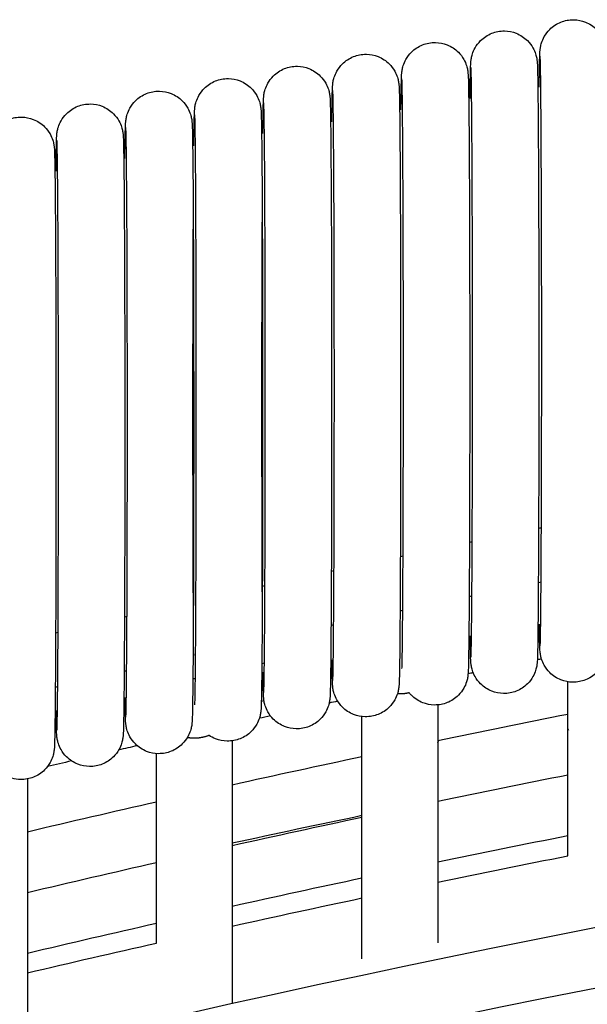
# Model space of a CAD drawing. Header units: millimetres. Extents: x -31695 to -19845, y -5614 to 7253.
# Tile 397 of 432: x -22377 to -22347, y 5488 to 5540. Entities that reach past the tile are written whole.
import ezdxf

# ---------------------------------------------------------------- set-up
doc = ezdxf.new("R2010")
doc.units = ezdxf.units.MM
doc.layers.add('2d', color=7, linetype='Continuous', true_color=0x000000)

msp = doc.modelspace()

# ---------------------------------------------------------------- linework, layer by layer
at = {"layer": '2d', "linetype": 'Continuous', "lineweight": -3}
for points, knots in [([(-22349.168, 5536.654), (-22349.165, 5536.929), (-22349.162, 5537.176), (-22349.154, 5537.777), (-22349.148, 5538.059), (-22349.14, 5538.333), (-22349.138, 5538.387), (-22349.133, 5538.486), (-22349.13, 5538.554), (-22349.121, 5538.648), (-22349.116, 5538.699), (-22349.089, 5538.846), (-22349.073, 5538.919), (-22349.011, 5539.112), (-22348.962, 5539.226), (-22348.827, 5539.468), (-22348.728, 5539.598), (-22348.615, 5539.712), (-22348.446, 5539.881), (-22348.244, 5540.014), (-22347.816, 5540.183), (-22347.597, 5540.225), (-22347.345, 5540.225), (-22347.135, 5540.221), (-22346.928, 5540.179), (-22346.51, 5540.014), (-22346.308, 5539.881), (-22346.139, 5539.712), (-22346.025, 5539.598), (-22345.927, 5539.468), (-22345.791, 5539.226), (-22345.742, 5539.112), (-22345.68, 5538.919), (-22345.664, 5538.846), (-22345.637, 5538.698), (-22345.633, 5538.647), (-22345.624, 5538.554), (-22345.62, 5538.486), (-22345.615, 5538.387), (-22345.613, 5538.333), (-22345.605, 5538.058), (-22345.6, 5537.776), (-22345.583, 5536.591), (-22345.572, 5535.397), (-22345.564, 5533.87), (-22345.547, 5530.907), (-22345.538, 5526.897), (-22345.538, 5522.723), (-22345.538, 5518.549), (-22345.547, 5514.54), (-22345.564, 5511.577), (-22345.572, 5510.05), (-22345.583, 5508.857), (-22345.6, 5507.673), (-22345.605, 5507.391), (-22345.613, 5507.116), (-22345.615, 5507.062), (-22345.62, 5506.963), (-22345.624, 5506.895), (-22345.633, 5506.802), (-22345.637, 5506.751), (-22345.664, 5506.604), (-22345.68, 5506.531), (-22345.742, 5506.338), (-22345.791, 5506.224), (-22345.927, 5505.982), (-22346.025, 5505.851), (-22346.139, 5505.737), (-22346.308, 5505.569), (-22346.51, 5505.436), (-22346.937, 5505.266), (-22347.156, 5505.225), (-22347.408, 5505.225), (-22347.618, 5505.229), (-22347.826, 5505.27), (-22348.244, 5505.436), (-22348.446, 5505.569), (-22348.615, 5505.737), (-22348.728, 5505.851), (-22348.827, 5505.982), (-22348.962, 5506.224), (-22349.011, 5506.338), (-22349.073, 5506.531), (-22349.089, 5506.604), (-22349.116, 5506.751), (-22349.121, 5506.802), (-22349.13, 5506.896), (-22349.133, 5506.964), (-22349.138, 5507.063), (-22349.14, 5507.117), (-22349.148, 5507.391), (-22349.154, 5507.674), (-22349.16, 5508.13), (-22349.161, 5508.206), (-22349.162, 5508.286)], [-37.114447, -37.114447, -37.114447, -37.114447, -35.348113, -35.348113, -32.257505, -32.257505, -31.248718, -31.248718, -30.435299, -30.435299, -29.931752, -29.931752, -29.585865, -29.585865, -29.18645, -29.18645, -28.655957, -28.655957, -28.655957, -27.934054, -27.934054, -27.237592, -27.237592, -27.237592, -26.604135, -26.604135, -25.882445, -25.882445, -25.882445, -25.353362, -25.353362, -24.955008, -24.955008, -24.61004, -24.61004, -24.104718, -24.104718, -23.292803, -23.292803, -22.283607, -22.283607, -19.191131, -19.191131, -12.698697, -12.698697, -12.698697, 0, 0, 0, 12.698698, 12.698698, 12.698698, 19.187054, 19.187054, 22.277662, 22.277662, 23.286449, 23.286449, 24.099868, 24.099868, 24.603415, 24.603415, 24.949302, 24.949302, 25.348717, 25.348717, 25.87921, 25.87921, 25.87921, 26.601113, 26.601113, 27.297575, 27.297575, 27.297575, 27.931032, 27.931032, 28.652722, 28.652722, 28.652722, 29.181805, 29.181805, 29.580159, 29.580159, 29.925127, 29.925127, 30.430449, 30.430449, 31.242364, 31.242364, 32.25156, 32.25156, 35.344036, 35.344036, 35.938813, 35.938813, 35.938813, 35.938813]), ([(-22352.819, 5536.061), (-22352.816, 5536.336), (-22352.813, 5536.582), (-22352.805, 5537.182), (-22352.799, 5537.464), (-22352.791, 5537.738), (-22352.789, 5537.792), (-22352.784, 5537.891), (-22352.78, 5537.96), (-22352.772, 5538.053), (-22352.767, 5538.104), (-22352.74, 5538.251), (-22352.724, 5538.324), (-22352.662, 5538.517), (-22352.613, 5538.631), (-22352.477, 5538.873), (-22352.379, 5539.003), (-22352.265, 5539.117), (-22352.097, 5539.286), (-22351.895, 5539.419), (-22351.467, 5539.588), (-22351.248, 5539.63), (-22350.996, 5539.63), (-22350.786, 5539.626), (-22350.579, 5539.584), (-22350.16, 5539.419), (-22349.958, 5539.286), (-22349.79, 5539.117), (-22349.676, 5539.003), (-22349.578, 5538.873), (-22349.442, 5538.631), (-22349.393, 5538.517), (-22349.331, 5538.324), (-22349.315, 5538.251), (-22349.288, 5538.103), (-22349.283, 5538.052), (-22349.275, 5537.959), (-22349.271, 5537.891), (-22349.266, 5537.792), (-22349.264, 5537.738), (-22349.256, 5537.463), (-22349.25, 5537.181), (-22349.233, 5535.996), (-22349.223, 5534.802), (-22349.215, 5533.276), (-22349.198, 5530.312), (-22349.188, 5526.302), (-22349.188, 5522.128), (-22349.188, 5517.954), (-22349.198, 5513.945), (-22349.215, 5510.982), (-22349.223, 5509.455), (-22349.233, 5508.262), (-22349.25, 5507.078), (-22349.256, 5506.796), (-22349.264, 5506.521), (-22349.266, 5506.467), (-22349.271, 5506.368), (-22349.275, 5506.3), (-22349.283, 5506.207), (-22349.288, 5506.156), (-22349.315, 5506.009), (-22349.331, 5505.936), (-22349.393, 5505.743), (-22349.442, 5505.629), (-22349.578, 5505.387), (-22349.676, 5505.256), (-22349.79, 5505.143), (-22349.958, 5504.974), (-22350.16, 5504.841), (-22350.588, 5504.671), (-22350.807, 5504.63), (-22351.059, 5504.63), (-22351.269, 5504.634), (-22351.476, 5504.675), (-22351.895, 5504.841), (-22352.097, 5504.974), (-22352.265, 5505.143), (-22352.379, 5505.256), (-22352.477, 5505.387), (-22352.613, 5505.629), (-22352.662, 5505.743), (-22352.724, 5505.936), (-22352.74, 5506.009), (-22352.767, 5506.156), (-22352.772, 5506.207), (-22352.781, 5506.301), (-22352.784, 5506.369), (-22352.789, 5506.468), (-22352.791, 5506.522), (-22352.799, 5506.797), (-22352.805, 5507.079), (-22352.811, 5507.53), (-22352.812, 5507.602), (-22352.813, 5507.677)], [-37.108771, -37.108771, -37.108771, -37.108771, -35.348113, -35.348113, -32.257505, -32.257505, -31.248718, -31.248718, -30.435299, -30.435299, -29.931752, -29.931752, -29.585865, -29.585865, -29.18645, -29.18645, -28.655957, -28.655957, -28.655957, -27.934054, -27.934054, -27.237592, -27.237592, -27.237592, -26.604135, -26.604135, -25.882445, -25.882445, -25.882445, -25.353362, -25.353362, -24.955008, -24.955008, -24.61004, -24.61004, -24.104718, -24.104718, -23.292803, -23.292803, -22.283607, -22.283607, -19.191131, -19.191131, -12.698697, -12.698697, -12.698697, 0, 0, 0, 12.698698, 12.698698, 12.698698, 19.187054, 19.187054, 22.277662, 22.277662, 23.286449, 23.286449, 24.099868, 24.099868, 24.603415, 24.603415, 24.949302, 24.949302, 25.348717, 25.348717, 25.87921, 25.87921, 25.87921, 26.601113, 26.601113, 27.297575, 27.297575, 27.297575, 27.931032, 27.931032, 28.652722, 28.652722, 28.652722, 29.181805, 29.181805, 29.580159, 29.580159, 29.925127, 29.925127, 30.430449, 30.430449, 31.242364, 31.242364, 32.25156, 32.25156, 35.344036, 35.344036, 35.902799, 35.902799, 35.902799, 35.902799]), ([(-22356.468, 5535.456), (-22356.465, 5535.729), (-22356.462, 5535.974), (-22356.453, 5536.573), (-22356.448, 5536.855), (-22356.439, 5537.13), (-22356.437, 5537.184), (-22356.433, 5537.283), (-22356.429, 5537.351), (-22356.42, 5537.444), (-22356.416, 5537.495), (-22356.389, 5537.642), (-22356.372, 5537.715), (-22356.31, 5537.908), (-22356.262, 5538.022), (-22356.126, 5538.264), (-22356.028, 5538.395), (-22355.914, 5538.508), (-22355.745, 5538.677), (-22355.543, 5538.81), (-22355.115, 5538.98), (-22354.897, 5539.021), (-22354.645, 5539.021), (-22354.435, 5539.017), (-22354.227, 5538.976), (-22353.809, 5538.81), (-22353.607, 5538.677), (-22353.438, 5538.508), (-22353.324, 5538.395), (-22353.226, 5538.264), (-22353.09, 5538.022), (-22353.042, 5537.908), (-22352.98, 5537.715), (-22352.964, 5537.642), (-22352.936, 5537.495), (-22352.932, 5537.444), (-22352.923, 5537.35), (-22352.919, 5537.282), (-22352.915, 5537.183), (-22352.913, 5537.129), (-22352.904, 5536.854), (-22352.899, 5536.572), (-22352.882, 5535.387), (-22352.872, 5534.194), (-22352.863, 5532.667), (-22352.846, 5529.703), (-22352.837, 5525.694), (-22352.837, 5521.52), (-22352.837, 5517.346), (-22352.846, 5513.336), (-22352.863, 5510.373), (-22352.872, 5508.847), (-22352.882, 5507.653), (-22352.899, 5506.469), (-22352.904, 5506.187), (-22352.913, 5505.913), (-22352.915, 5505.859), (-22352.919, 5505.76), (-22352.923, 5505.691), (-22352.932, 5505.598), (-22352.936, 5505.547), (-22352.964, 5505.4), (-22352.98, 5505.327), (-22353.042, 5505.134), (-22353.09, 5505.02), (-22353.226, 5504.778), (-22353.324, 5504.648), (-22353.438, 5504.534), (-22353.607, 5504.365), (-22353.809, 5504.232), (-22354.237, 5504.063), (-22354.455, 5504.021), (-22354.707, 5504.021), (-22354.917, 5504.025), (-22355.125, 5504.067), (-22355.543, 5504.232), (-22355.745, 5504.365), (-22355.914, 5504.534), (-22355.956, 5504.576), (-22355.996, 5504.621), (-22356.034, 5504.667)], [-37.10266, -37.10266, -37.10266, -37.10266, -35.348113, -35.348113, -32.257505, -32.257505, -31.248718, -31.248718, -30.435299, -30.435299, -29.931752, -29.931752, -29.585865, -29.585865, -29.18645, -29.18645, -28.655957, -28.655957, -28.655957, -27.934054, -27.934054, -27.237592, -27.237592, -27.237592, -26.604135, -26.604135, -25.882445, -25.882445, -25.882445, -25.353362, -25.353362, -24.955008, -24.955008, -24.61004, -24.61004, -24.104718, -24.104718, -23.292803, -23.292803, -22.283607, -22.283607, -19.191131, -19.191131, -12.698697, -12.698697, -12.698697, 0, 0, 0, 12.698698, 12.698698, 12.698698, 19.187054, 19.187054, 22.277662, 22.277662, 23.286449, 23.286449, 24.099868, 24.099868, 24.603415, 24.603415, 24.949302, 24.949302, 25.348717, 25.348717, 25.87921, 25.87921, 25.87921, 26.601113, 26.601113, 27.297575, 27.297575, 27.297575, 27.931032, 27.931032, 28.652722, 28.652722, 28.652722, 28.848765, 28.848765, 28.848765, 28.848765]), ([(-22360.114, 5534.837), (-22360.111, 5535.108), (-22360.108, 5535.353), (-22360.099, 5535.951), (-22360.094, 5536.233), (-22360.086, 5536.507), (-22360.084, 5536.561), (-22360.079, 5536.66), (-22360.075, 5536.729), (-22360.066, 5536.822), (-22360.062, 5536.873), (-22360.035, 5537.02), (-22360.019, 5537.093), (-22359.957, 5537.286), (-22359.908, 5537.4), (-22359.772, 5537.642), (-22359.674, 5537.772), (-22359.56, 5537.886), (-22359.391, 5538.055), (-22359.189, 5538.188), (-22358.761, 5538.357), (-22358.543, 5538.399), (-22358.291, 5538.399), (-22358.081, 5538.395), (-22357.873, 5538.353), (-22357.455, 5538.188), (-22357.253, 5538.055), (-22357.084, 5537.886), (-22356.97, 5537.772), (-22356.872, 5537.642), (-22356.737, 5537.4), (-22356.688, 5537.286), (-22356.626, 5537.093), (-22356.61, 5537.02), (-22356.582, 5536.872), (-22356.578, 5536.821), (-22356.569, 5536.728), (-22356.565, 5536.66), (-22356.561, 5536.561), (-22356.559, 5536.507), (-22356.55, 5536.232), (-22356.545, 5535.95), (-22356.528, 5534.765), (-22356.518, 5533.571), (-22356.509, 5532.045), (-22356.493, 5529.081), (-22356.483, 5525.071), (-22356.483, 5520.897), (-22356.483, 5516.723), (-22356.493, 5512.714), (-22356.509, 5509.751), (-22356.518, 5508.224), (-22356.528, 5507.031), (-22356.545, 5505.847), (-22356.551, 5505.565), (-22356.559, 5505.29), (-22356.561, 5505.236), (-22356.565, 5505.137), (-22356.569, 5505.069), (-22356.578, 5504.976), (-22356.583, 5504.925), (-22356.61, 5504.778), (-22356.626, 5504.705), (-22356.688, 5504.512), (-22356.737, 5504.398), (-22356.872, 5504.156), (-22356.97, 5504.025), (-22357.084, 5503.912), (-22357.253, 5503.743), (-22357.455, 5503.61), (-22357.883, 5503.441), (-22358.102, 5503.399), (-22358.354, 5503.399), (-22358.563, 5503.403), (-22358.771, 5503.444), (-22359.189, 5503.61), (-22359.391, 5503.743), (-22359.56, 5503.912), (-22359.674, 5504.025), (-22359.772, 5504.156), (-22359.908, 5504.398), (-22359.957, 5504.512), (-22360.019, 5504.705), (-22360.035, 5504.778), (-22360.062, 5504.926), (-22360.066, 5504.976), (-22360.075, 5505.07), (-22360.079, 5505.138), (-22360.084, 5505.237), (-22360.086, 5505.291), (-22360.094, 5505.566), (-22360.099, 5505.848), (-22360.106, 5506.29), (-22360.107, 5506.352), (-22360.107, 5506.416)], [-37.096013, -37.096013, -37.096013, -37.096013, -35.348113, -35.348113, -32.257505, -32.257505, -31.248718, -31.248718, -30.435299, -30.435299, -29.931752, -29.931752, -29.585865, -29.585865, -29.18645, -29.18645, -28.655957, -28.655957, -28.655957, -27.934054, -27.934054, -27.237592, -27.237592, -27.237592, -26.604135, -26.604135, -25.882445, -25.882445, -25.882445, -25.353362, -25.353362, -24.955008, -24.955008, -24.61004, -24.61004, -24.104718, -24.104718, -23.292803, -23.292803, -22.283607, -22.283607, -19.191131, -19.191131, -12.698697, -12.698697, -12.698697, 0, 0, 0, 12.698698, 12.698698, 12.698698, 19.187054, 19.187054, 22.277662, 22.277662, 23.286449, 23.286449, 24.099868, 24.099868, 24.603415, 24.603415, 24.949302, 24.949302, 25.348717, 25.348717, 25.87921, 25.87921, 25.87921, 26.601113, 26.601113, 27.297575, 27.297575, 27.297575, 27.931032, 27.931032, 28.652722, 28.652722, 28.652722, 29.181805, 29.181805, 29.580159, 29.580159, 29.925127, 29.925127, 30.430449, 30.430449, 31.242364, 31.242364, 32.25156, 32.25156, 35.344036, 35.344036, 35.826387, 35.826387, 35.826387, 35.826387]), ([(-22349.038, 5522.723), (-22349.038, 5526.89), (-22349.047, 5530.897), (-22349.064, 5533.851), (-22349.074, 5535.609), (-22349.086, 5536.937), (-22349.104, 5537.981), (-22349.111, 5538.204), (-22349.115, 5538.302)], [0, 0, 0, 0, 12.967343, 12.967343, 12.967343, 20.739773, 20.739773, 23.783996, 23.783996, 23.783996, 23.783996]), ([(-22363.758, 5534.204), (-22363.755, 5534.474), (-22363.752, 5534.718), (-22363.743, 5535.315), (-22363.738, 5535.597), (-22363.729, 5535.871), (-22363.727, 5535.925), (-22363.723, 5536.025), (-22363.719, 5536.093), (-22363.71, 5536.186), (-22363.706, 5536.237), (-22363.678, 5536.384), (-22363.662, 5536.457), (-22363.6, 5536.65), (-22363.552, 5536.764), (-22363.416, 5537.006), (-22363.318, 5537.136), (-22363.204, 5537.25), (-22363.035, 5537.419), (-22362.833, 5537.552), (-22362.405, 5537.721), (-22362.187, 5537.763), (-22361.935, 5537.763), (-22361.725, 5537.759), (-22361.517, 5537.717), (-22361.099, 5537.552), (-22360.897, 5537.419), (-22360.728, 5537.25), (-22360.614, 5537.136), (-22360.516, 5537.006), (-22360.38, 5536.764), (-22360.332, 5536.65), (-22360.27, 5536.457), (-22360.253, 5536.384), (-22360.226, 5536.236), (-22360.222, 5536.185), (-22360.213, 5536.092), (-22360.209, 5536.024), (-22360.205, 5535.925), (-22360.203, 5535.871), (-22360.194, 5535.596), (-22360.189, 5535.314), (-22360.172, 5534.129), (-22360.162, 5532.935), (-22360.153, 5531.409), (-22360.136, 5528.445), (-22360.127, 5524.435), (-22360.127, 5520.261)], [71.981208, 71.981208, 71.981208, 71.981208, 73.722221, 73.722221, 76.812828, 76.812828, 77.821616, 77.821616, 78.635035, 78.635035, 79.138582, 79.138582, 79.484469, 79.484469, 79.883884, 79.883884, 80.414377, 80.414377, 80.414377, 81.13628, 81.13628, 81.832742, 81.832742, 81.832742, 82.466199, 82.466199, 83.187889, 83.187889, 83.187889, 83.716972, 83.716972, 84.115326, 84.115326, 84.460294, 84.460294, 84.965616, 84.965616, 85.777531, 85.777531, 86.786727, 86.786727, 89.879203, 89.879203, 96.371637, 96.371637, 96.371637, 109.070334, 109.070334, 109.070334, 109.070334]), ([(-22352.688, 5522.128), (-22352.688, 5526.295), (-22352.698, 5530.302), (-22352.715, 5533.256), (-22352.724, 5535.014), (-22352.737, 5536.342), (-22352.755, 5537.386), (-22352.761, 5537.609), (-22352.766, 5537.707)], [0, 0, 0, 0, 12.967343, 12.967343, 12.967343, 20.739773, 20.739773, 23.783996, 23.783996, 23.783996, 23.783996]), ([(-22367.399, 5533.558), (-22367.396, 5533.827), (-22367.393, 5534.069), (-22367.384, 5534.665), (-22367.379, 5534.947), (-22367.371, 5535.222), (-22367.369, 5535.276), (-22367.364, 5535.375), (-22367.36, 5535.443), (-22367.351, 5535.537), (-22367.347, 5535.587), (-22367.32, 5535.734), (-22367.304, 5535.807), (-22367.242, 5536), (-22367.193, 5536.114), (-22367.057, 5536.356), (-22366.959, 5536.487), (-22366.845, 5536.601), (-22366.676, 5536.769), (-22366.474, 5536.902), (-22366.047, 5537.072), (-22365.828, 5537.113), (-22365.576, 5537.113), (-22365.366, 5537.109), (-22365.158, 5537.068), (-22364.74, 5536.902), (-22364.538, 5536.769), (-22364.369, 5536.601), (-22364.256, 5536.487), (-22364.157, 5536.356), (-22364.022, 5536.114), (-22363.973, 5536), (-22363.911, 5535.807), (-22363.895, 5535.734), (-22363.868, 5535.587), (-22363.863, 5535.536), (-22363.854, 5535.442), (-22363.85, 5535.374), (-22363.846, 5535.275), (-22363.844, 5535.221), (-22363.836, 5534.947), (-22363.83, 5534.664), (-22363.813, 5533.48), (-22363.803, 5532.286), (-22363.794, 5530.759), (-22363.778, 5527.795), (-22363.768, 5523.786), (-22363.768, 5519.612), (-22363.768, 5515.438), (-22363.778, 5511.428), (-22363.794, 5508.465), (-22363.803, 5506.939), (-22363.813, 5505.746), (-22363.83, 5504.561), (-22363.836, 5504.279), (-22363.844, 5504.005), (-22363.846, 5503.951), (-22363.851, 5503.852), (-22363.854, 5503.784), (-22363.863, 5503.69), (-22363.868, 5503.639), (-22363.895, 5503.492), (-22363.911, 5503.419), (-22363.973, 5503.227), (-22364.022, 5503.112), (-22364.157, 5502.87), (-22364.256, 5502.74), (-22364.369, 5502.626), (-22364.538, 5502.457), (-22364.74, 5502.324), (-22365.168, 5502.155), (-22365.387, 5502.113), (-22365.639, 5502.114), (-22365.849, 5502.117), (-22366.056, 5502.159), (-22366.373, 5502.284), (-22366.488, 5502.345), (-22366.595, 5502.419)], [-37.081698, -37.081698, -37.081698, -37.081698, -35.348113, -35.348113, -32.257505, -32.257505, -31.248718, -31.248718, -30.435299, -30.435299, -29.931752, -29.931752, -29.585865, -29.585865, -29.18645, -29.18645, -28.655957, -28.655957, -28.655957, -27.934054, -27.934054, -27.237592, -27.237592, -27.237592, -26.604135, -26.604135, -25.882445, -25.882445, -25.882445, -25.353362, -25.353362, -24.955008, -24.955008, -24.61004, -24.61004, -24.104718, -24.104718, -23.292803, -23.292803, -22.283607, -22.283607, -19.191131, -19.191131, -12.698697, -12.698697, -12.698697, 0, 0, 0, 12.698698, 12.698698, 12.698698, 19.187054, 19.187054, 22.277662, 22.277662, 23.286449, 23.286449, 24.099868, 24.099868, 24.603415, 24.603415, 24.949302, 24.949302, 25.348717, 25.348717, 25.87921, 25.87921, 25.87921, 26.601113, 26.601113, 27.297575, 27.297575, 27.297575, 27.931032, 27.931032, 28.323985, 28.323985, 28.323985, 28.323985]), ([(-22356.337, 5521.52), (-22356.337, 5525.686), (-22356.346, 5529.693), (-22356.363, 5532.647), (-22356.373, 5534.405), (-22356.385, 5535.733), (-22356.404, 5536.777), (-22356.41, 5537), (-22356.415, 5537.099)], [0, 0, 0, 0, 12.967343, 12.967343, 12.967343, 20.739773, 20.739773, 23.783996, 23.783996, 23.783996, 23.783996]), ([(-22371.038, 5532.898), (-22371.035, 5533.166), (-22371.032, 5533.407), (-22371.023, 5534.002), (-22371.018, 5534.284), (-22371.009, 5534.558), (-22371.007, 5534.613), (-22371.003, 5534.712), (-22370.999, 5534.78), (-22370.99, 5534.873), (-22370.986, 5534.924), (-22370.959, 5535.071), (-22370.942, 5535.144), (-22370.88, 5535.337), (-22370.832, 5535.451), (-22370.696, 5535.693), (-22370.598, 5535.824), (-22370.484, 5535.937), (-22370.315, 5536.106), (-22370.113, 5536.239), (-22369.685, 5536.408), (-22369.467, 5536.45), (-22369.215, 5536.45), (-22369.005, 5536.446), (-22368.797, 5536.405), (-22368.379, 5536.239), (-22368.177, 5536.106), (-22368.008, 5535.937), (-22367.894, 5535.824), (-22367.796, 5535.693), (-22367.66, 5535.451), (-22367.612, 5535.337), (-22367.55, 5535.144), (-22367.534, 5535.071), (-22367.506, 5534.923), (-22367.502, 5534.873), (-22367.493, 5534.779), (-22367.489, 5534.711), (-22367.485, 5534.612), (-22367.483, 5534.558), (-22367.474, 5534.283), (-22367.469, 5534.001), (-22367.452, 5532.816), (-22367.442, 5531.623), (-22367.433, 5530.096), (-22367.416, 5527.132), (-22367.407, 5523.122), (-22367.407, 5518.948)], [71.996507, 71.996507, 71.996507, 71.996507, 73.722221, 73.722221, 76.812828, 76.812828, 77.821616, 77.821616, 78.635035, 78.635035, 79.138582, 79.138582, 79.484469, 79.484469, 79.883884, 79.883884, 80.414377, 80.414377, 80.414377, 81.13628, 81.13628, 81.832742, 81.832742, 81.832742, 82.466199, 82.466199, 83.187889, 83.187889, 83.187889, 83.716972, 83.716972, 84.115326, 84.115326, 84.460294, 84.460294, 84.965616, 84.965616, 85.777531, 85.777531, 86.786727, 86.786727, 89.879203, 89.879203, 96.371637, 96.371637, 96.371637, 109.070334, 109.070334, 109.070334, 109.070334]), ([(-22359.983, 5520.897), (-22359.983, 5525.064), (-22359.993, 5529.071), (-22360.009, 5532.025), (-22360.019, 5533.783), (-22360.031, 5535.111), (-22360.05, 5536.155), (-22360.056, 5536.378), (-22360.061, 5536.476)], [0, 0, 0, 0, 12.967343, 12.967343, 12.967343, 20.739773, 20.739773, 23.783996, 23.783996, 23.783996, 23.783996]), ([(-22363.627, 5520.261), (-22363.627, 5524.428), (-22363.636, 5528.435), (-22363.653, 5531.389), (-22363.663, 5533.147), (-22363.675, 5534.475), (-22363.694, 5535.519), (-22363.7, 5535.742), (-22363.705, 5535.84)], [0, 0, 0, 0, 12.967343, 12.967343, 12.967343, 20.739773, 20.739773, 23.783996, 23.783996, 23.783996, 23.783996]), ([(-22374.674, 5532.225), (-22374.671, 5532.491), (-22374.668, 5532.731), (-22374.659, 5533.325), (-22374.654, 5533.607), (-22374.646, 5533.882), (-22374.644, 5533.936), (-22374.639, 5534.035), (-22374.635, 5534.103), (-22374.626, 5534.196), (-22374.622, 5534.247), (-22374.595, 5534.394), (-22374.579, 5534.467), (-22374.517, 5534.66), (-22374.468, 5534.774), (-22374.332, 5535.016), (-22374.234, 5535.147), (-22374.12, 5535.26), (-22373.951, 5535.429), (-22373.749, 5535.562), (-22373.321, 5535.732), (-22373.103, 5535.773), (-22372.851, 5535.773), (-22372.641, 5535.769), (-22372.433, 5535.728), (-22372.015, 5535.562), (-22371.813, 5535.429), (-22371.644, 5535.26), (-22371.531, 5535.147), (-22371.432, 5535.016), (-22371.297, 5534.774), (-22371.248, 5534.66), (-22371.186, 5534.467), (-22371.17, 5534.394), (-22371.142, 5534.246), (-22371.138, 5534.196), (-22371.129, 5534.102), (-22371.125, 5534.034), (-22371.121, 5533.935), (-22371.119, 5533.881), (-22371.111, 5533.606), (-22371.105, 5533.324), (-22371.088, 5532.139), (-22371.078, 5530.946), (-22371.069, 5529.419), (-22371.053, 5526.455), (-22371.043, 5522.445), (-22371.043, 5518.272), (-22371.043, 5514.098), (-22371.053, 5510.088), (-22371.069, 5507.125), (-22371.078, 5505.599), (-22371.088, 5504.405), (-22371.105, 5503.221), (-22371.111, 5502.939), (-22371.119, 5502.665), (-22371.121, 5502.611), (-22371.125, 5502.512), (-22371.129, 5502.443), (-22371.138, 5502.35), (-22371.143, 5502.299), (-22371.17, 5502.152), (-22371.186, 5502.079), (-22371.248, 5501.886), (-22371.297, 5501.772), (-22371.432, 5501.53), (-22371.531, 5501.4), (-22371.644, 5501.286), (-22371.813, 5501.117), (-22372.015, 5500.984), (-22372.443, 5500.815), (-22372.662, 5500.773), (-22372.914, 5500.773), (-22373.124, 5500.777), (-22373.331, 5500.819), (-22373.749, 5500.984), (-22373.951, 5501.117), (-22374.12, 5501.286), (-22374.234, 5501.4), (-22374.332, 5501.53), (-22374.468, 5501.772), (-22374.517, 5501.886), (-22374.579, 5502.079), (-22374.595, 5502.152), (-22374.622, 5502.3), (-22374.626, 5502.351), (-22374.635, 5502.444), (-22374.639, 5502.512), (-22374.644, 5502.611), (-22374.646, 5502.665), (-22374.654, 5502.94), (-22374.659, 5503.222), (-22374.665, 5503.644), (-22374.666, 5503.685), (-22374.667, 5503.726)], [-37.06551, -37.06551, -37.06551, -37.06551, -35.348113, -35.348113, -32.257505, -32.257505, -31.248718, -31.248718, -30.435299, -30.435299, -29.931752, -29.931752, -29.585865, -29.585865, -29.18645, -29.18645, -28.655957, -28.655957, -28.655957, -27.934054, -27.934054, -27.237592, -27.237592, -27.237592, -26.604135, -26.604135, -25.882445, -25.882445, -25.882445, -25.353362, -25.353362, -24.955008, -24.955008, -24.61004, -24.61004, -24.104718, -24.104718, -23.292803, -23.292803, -22.283607, -22.283607, -19.191131, -19.191131, -12.698697, -12.698697, -12.698697, 0, 0, 0, 12.698698, 12.698698, 12.698698, 19.187054, 19.187054, 22.277662, 22.277662, 23.286449, 23.286449, 24.099868, 24.099868, 24.603415, 24.603415, 24.949302, 24.949302, 25.348717, 25.348717, 25.87921, 25.87921, 25.87921, 26.601113, 26.601113, 27.297575, 27.297575, 27.297575, 27.931032, 27.931032, 28.652722, 28.652722, 28.652722, 29.181805, 29.181805, 29.580159, 29.580159, 29.925127, 29.925127, 30.430449, 30.430449, 31.242364, 31.242364, 32.25156, 32.25156, 35.344036, 35.344036, 35.665002, 35.665002, 35.665002, 35.665002]), ([(-22378.333, 5527.905), (-22378.332, 5528.189), (-22378.33, 5528.464), (-22378.329, 5528.731), (-22378.32, 5530.257), (-22378.31, 5531.45), (-22378.293, 5532.634), (-22378.288, 5532.917), (-22378.279, 5533.191), (-22378.277, 5533.245), (-22378.273, 5533.344), (-22378.269, 5533.412), (-22378.26, 5533.506), (-22378.255, 5533.556), (-22378.228, 5533.703), (-22378.212, 5533.777), (-22378.15, 5533.969), (-22378.102, 5534.084), (-22377.966, 5534.326), (-22377.868, 5534.456), (-22377.754, 5534.57), (-22377.585, 5534.739), (-22377.383, 5534.872), (-22376.955, 5535.041), (-22376.736, 5535.083), (-22376.485, 5535.082), (-22376.275, 5535.079), (-22376.067, 5535.037), (-22375.649, 5534.872), (-22375.447, 5534.739), (-22375.278, 5534.57), (-22375.164, 5534.456), (-22375.066, 5534.326), (-22374.93, 5534.084), (-22374.882, 5533.969), (-22374.82, 5533.777), (-22374.803, 5533.703), (-22374.776, 5533.556), (-22374.772, 5533.505), (-22374.763, 5533.412), (-22374.759, 5533.344), (-22374.754, 5533.245), (-22374.752, 5533.19), (-22374.744, 5532.916), (-22374.739, 5532.633), (-22374.722, 5531.449), (-22374.712, 5530.255), (-22374.703, 5528.728), (-22374.686, 5525.765), (-22374.677, 5521.755), (-22374.677, 5517.581), (-22374.677, 5513.407), (-22374.686, 5509.398), (-22374.703, 5506.435), (-22374.712, 5504.908), (-22374.722, 5503.715), (-22374.739, 5502.531), (-22374.744, 5502.249), (-22374.753, 5501.974), (-22374.754, 5501.92), (-22374.759, 5501.821), (-22374.763, 5501.753), (-22374.772, 5501.659), (-22374.776, 5501.609), (-22374.803, 5501.462), (-22374.82, 5501.389), (-22374.882, 5501.196), (-22374.93, 5501.082), (-22375.066, 5500.839), (-22375.164, 5500.709), (-22375.278, 5500.595), (-22375.447, 5500.427), (-22375.649, 5500.294), (-22376.077, 5500.124), (-22376.295, 5500.082), (-22376.547, 5500.083), (-22376.701, 5500.086), (-22376.854, 5500.109), (-22377.002, 5500.151)], [-42.979853, -42.979853, -42.979853, -42.979853, -41.836469, -41.836469, -41.836469, -35.348113, -35.348113, -32.257505, -32.257505, -31.248718, -31.248718, -30.435299, -30.435299, -29.931752, -29.931752, -29.585865, -29.585865, -29.18645, -29.18645, -28.655957, -28.655957, -28.655957, -27.934054, -27.934054, -27.237592, -27.237592, -27.237592, -26.604135, -26.604135, -25.882445, -25.882445, -25.882445, -25.353362, -25.353362, -24.955008, -24.955008, -24.61004, -24.61004, -24.104718, -24.104718, -23.292803, -23.292803, -22.283607, -22.283607, -19.191131, -19.191131, -12.698697, -12.698697, -12.698697, 0, 0, 0, 12.698698, 12.698698, 12.698698, 19.187054, 19.187054, 22.277662, 22.277662, 23.286449, 23.286449, 24.099868, 24.099868, 24.603415, 24.603415, 24.949302, 24.949302, 25.348717, 25.348717, 25.87921, 25.87921, 25.87921, 26.601113, 26.601113, 27.297575, 27.297575, 27.297575, 27.762254, 27.762254, 27.762254, 27.762254]), ([(-22367.268, 5519.612), (-22367.268, 5523.779), (-22367.278, 5527.785), (-22367.294, 5530.739), (-22367.304, 5532.497), (-22367.317, 5533.825), (-22367.335, 5534.869), (-22367.341, 5535.092), (-22367.346, 5535.191)], [0, 0, 0, 0, 12.967343, 12.967343, 12.967343, 20.739773, 20.739773, 23.783996, 23.783996, 23.783996, 23.783996]), ([(-22370.907, 5518.948), (-22370.907, 5523.115), (-22370.916, 5527.122), (-22370.933, 5530.076), (-22370.943, 5531.834), (-22370.955, 5533.162), (-22370.974, 5534.206), (-22370.98, 5534.429), (-22370.985, 5534.527)], [0, 0, 0, 0, 12.967343, 12.967343, 12.967343, 20.739773, 20.739773, 23.783996, 23.783996, 23.783996, 23.783996]), ([(-22374.543, 5518.272), (-22374.543, 5522.438), (-22374.553, 5526.445), (-22374.569, 5529.399), (-22374.579, 5531.157), (-22374.592, 5532.485), (-22374.61, 5533.529), (-22374.616, 5533.752), (-22374.621, 5533.85)], [0, 0, 0, 0, 12.967343, 12.967343, 12.967343, 20.739773, 20.739773, 23.783996, 23.783996, 23.783996, 23.783996]), ([(-22367.408, 5506.646), (-22367.412, 5507.185), (-22367.416, 5507.794), (-22367.42, 5508.468), (-22367.437, 5511.431), (-22367.446, 5515.441), (-22367.446, 5519.615), (-22367.446, 5523.074), (-22367.44, 5526.42), (-22367.428, 5529.151)], [38.972146, 38.972146, 38.972146, 38.972146, 41.83647, 41.83647, 41.83647, 54.535167, 54.535167, 54.535167, 65.05931, 65.05931, 65.05931, 65.05931]), ([(-22363.768, 5507.453), (-22363.772, 5507.952), (-22363.775, 5508.508), (-22363.779, 5509.117), (-22363.796, 5512.081), (-22363.805, 5516.091), (-22363.805, 5520.265), (-22363.805, 5523.608), (-22363.799, 5526.846), (-22363.788, 5529.525)], [39.246419, 39.246419, 39.246419, 39.246419, 41.83647, 41.83647, 41.83647, 54.535167, 54.535167, 54.535167, 64.707627, 64.707627, 64.707627, 64.707627]), ([(-22349.115, 5507.147), (-22349.113, 5507.195), (-22349.111, 5507.238), (-22349.106, 5507.4), (-22349.103, 5507.561), (-22349.086, 5508.511), (-22349.074, 5509.839), (-22349.064, 5511.597), (-22349.047, 5514.55), (-22349.038, 5518.556), (-22349.038, 5522.723)], [3.382838, 3.382838, 3.382838, 3.382838, 4.385952, 4.385952, 6.466044, 6.466044, 14.246477, 14.246477, 14.246477, 27.20762, 27.20762, 27.20762, 27.20762]), ([(-22352.766, 5506.552), (-22352.764, 5506.601), (-22352.762, 5506.643), (-22352.757, 5506.805), (-22352.754, 5506.966), (-22352.737, 5507.916), (-22352.724, 5509.244), (-22352.715, 5511.002), (-22352.698, 5513.955), (-22352.688, 5517.961), (-22352.688, 5522.128)], [3.382838, 3.382838, 3.382838, 3.382838, 4.385952, 4.385952, 6.466044, 6.466044, 14.246477, 14.246477, 14.246477, 27.20762, 27.20762, 27.20762, 27.20762]), ([(-22356.415, 5505.944), (-22356.412, 5505.992), (-22356.411, 5506.035), (-22356.406, 5506.196), (-22356.402, 5506.358), (-22356.385, 5507.308), (-22356.373, 5508.635), (-22356.363, 5510.393), (-22356.346, 5513.346), (-22356.337, 5517.353), (-22356.337, 5521.52)], [3.382838, 3.382838, 3.382838, 3.382838, 4.385952, 4.385952, 6.466044, 6.466044, 14.246477, 14.246477, 14.246477, 27.20762, 27.20762, 27.20762, 27.20762]), ([(-22360.061, 5505.322), (-22360.058, 5505.37), (-22360.057, 5505.412), (-22360.052, 5505.574), (-22360.048, 5505.735), (-22360.032, 5506.685), (-22360.019, 5508.013), (-22360.009, 5509.771), (-22359.993, 5512.724), (-22359.983, 5516.73), (-22359.983, 5520.897)], [3.382838, 3.382838, 3.382838, 3.382838, 4.385952, 4.385952, 6.466044, 6.466044, 14.246477, 14.246477, 14.246477, 27.20762, 27.20762, 27.20762, 27.20762]), ([(-22360.127, 5520.261), (-22360.127, 5516.087), (-22360.136, 5512.078), (-22360.153, 5509.115), (-22360.162, 5507.588), (-22360.172, 5506.395), (-22360.189, 5505.211), (-22360.194, 5504.929), (-22360.203, 5504.655), (-22360.205, 5504.6), (-22360.209, 5504.501), (-22360.213, 5504.433), (-22360.222, 5504.34), (-22360.226, 5504.289), (-22360.253, 5504.142), (-22360.27, 5504.069), (-22360.332, 5503.876), (-22360.38, 5503.762), (-22360.516, 5503.52), (-22360.614, 5503.389), (-22360.728, 5503.276), (-22360.897, 5503.107), (-22361.099, 5502.974), (-22361.527, 5502.805), (-22361.745, 5502.763), (-22361.997, 5502.763), (-22362.207, 5502.767), (-22362.415, 5502.808), (-22362.833, 5502.974), (-22363.035, 5503.107), (-22363.204, 5503.276), (-22363.318, 5503.389), (-22363.416, 5503.52), (-22363.552, 5503.762), (-22363.6, 5503.876), (-22363.662, 5504.069), (-22363.678, 5504.142), (-22363.706, 5504.29), (-22363.71, 5504.34), (-22363.719, 5504.434), (-22363.723, 5504.502), (-22363.727, 5504.601), (-22363.729, 5504.655), (-22363.738, 5504.93), (-22363.743, 5505.212), (-22363.749, 5505.649), (-22363.75, 5505.706), (-22363.751, 5505.764)], [0, 0, 0, 0, 12.698698, 12.698698, 12.698698, 19.187054, 19.187054, 22.277662, 22.277662, 23.286449, 23.286449, 24.099868, 24.099868, 24.603415, 24.603415, 24.949302, 24.949302, 25.348717, 25.348717, 25.87921, 25.87921, 25.87921, 26.601113, 26.601113, 27.297575, 27.297575, 27.297575, 27.931032, 27.931032, 28.652722, 28.652722, 28.652722, 29.181805, 29.181805, 29.580159, 29.580159, 29.925127, 29.925127, 30.430449, 30.430449, 31.242364, 31.242364, 32.25156, 32.25156, 35.344036, 35.344036, 35.787772, 35.787772, 35.787772, 35.787772]), ([(-22363.705, 5504.686), (-22363.702, 5504.734), (-22363.701, 5504.776), (-22363.696, 5504.938), (-22363.692, 5505.099), (-22363.675, 5506.049), (-22363.663, 5507.377), (-22363.653, 5509.135), (-22363.636, 5512.088), (-22363.627, 5516.095), (-22363.627, 5520.261)], [3.382838, 3.382838, 3.382838, 3.382838, 4.385952, 4.385952, 6.466044, 6.466044, 14.246477, 14.246477, 14.246477, 27.20762, 27.20762, 27.20762, 27.20762]), ([(-22367.346, 5504.036), (-22367.343, 5504.084), (-22367.342, 5504.127), (-22367.337, 5504.289), (-22367.333, 5504.45), (-22367.317, 5505.4), (-22367.304, 5506.727), (-22367.294, 5508.485), (-22367.278, 5511.438), (-22367.268, 5515.445), (-22367.268, 5519.612)], [3.382838, 3.382838, 3.382838, 3.382838, 4.385952, 4.385952, 6.466044, 6.466044, 14.246477, 14.246477, 14.246477, 27.20762, 27.20762, 27.20762, 27.20762]), ([(-22367.407, 5518.948), (-22367.407, 5514.775), (-22367.416, 5510.765), (-22367.433, 5507.802), (-22367.442, 5506.276), (-22367.452, 5505.082), (-22367.469, 5503.898), (-22367.474, 5503.616), (-22367.483, 5503.342), (-22367.485, 5503.288), (-22367.489, 5503.188), (-22367.493, 5503.12), (-22367.502, 5503.027), (-22367.506, 5502.976), (-22367.534, 5502.829), (-22367.55, 5502.756), (-22367.612, 5502.563), (-22367.66, 5502.449), (-22367.796, 5502.207), (-22367.894, 5502.077), (-22368.008, 5501.963), (-22368.177, 5501.794), (-22368.379, 5501.661), (-22368.807, 5501.492), (-22369.025, 5501.45), (-22369.277, 5501.45), (-22369.487, 5501.454), (-22369.695, 5501.495), (-22370.113, 5501.661), (-22370.315, 5501.794), (-22370.484, 5501.963), (-22370.598, 5502.077), (-22370.696, 5502.207), (-22370.832, 5502.449), (-22370.88, 5502.563), (-22370.942, 5502.756), (-22370.959, 5502.829), (-22370.986, 5502.977), (-22370.99, 5503.028), (-22370.999, 5503.121), (-22371.003, 5503.189), (-22371.007, 5503.288), (-22371.009, 5503.342), (-22371.018, 5503.617), (-22371.023, 5503.899), (-22371.029, 5504.326), (-22371.03, 5504.372), (-22371.031, 5504.419)], [0, 0, 0, 0, 12.698698, 12.698698, 12.698698, 19.187054, 19.187054, 22.277662, 22.277662, 23.286449, 23.286449, 24.099868, 24.099868, 24.603415, 24.603415, 24.949302, 24.949302, 25.348717, 25.348717, 25.87921, 25.87921, 25.87921, 26.601113, 26.601113, 27.297575, 27.297575, 27.297575, 27.931032, 27.931032, 28.652722, 28.652722, 28.652722, 29.181805, 29.181805, 29.580159, 29.580159, 29.925127, 29.925127, 30.430449, 30.430449, 31.242364, 31.242364, 32.25156, 32.25156, 35.344036, 35.344036, 35.706475, 35.706475, 35.706475, 35.706475]), ([(-22370.985, 5503.373), (-22370.982, 5503.421), (-22370.981, 5503.463), (-22370.976, 5503.625), (-22370.972, 5503.787), (-22370.955, 5504.736), (-22370.943, 5506.064), (-22370.933, 5507.822), (-22370.916, 5510.775), (-22370.907, 5514.782), (-22370.907, 5518.948)], [3.382838, 3.382838, 3.382838, 3.382838, 4.385952, 4.385952, 6.466044, 6.466044, 14.246477, 14.246477, 14.246477, 27.20762, 27.20762, 27.20762, 27.20762]), ([(-22374.621, 5502.696), (-22374.618, 5502.744), (-22374.617, 5502.787), (-22374.612, 5502.948), (-22374.608, 5503.11), (-22374.592, 5504.06), (-22374.579, 5505.387), (-22374.569, 5507.145), (-22374.553, 5510.098), (-22374.543, 5514.105), (-22374.543, 5518.272)], [3.382838, 3.382838, 3.382838, 3.382838, 4.385952, 4.385952, 6.466044, 6.466044, 14.246477, 14.246477, 14.246477, 27.20762, 27.20762, 27.20762, 27.20762])]:
    msp.add_open_spline(points, degree=3, knots=knots, dxfattribs=at)
for points, degree in [([(-22349.203, 5513.359), (-22349.154, 5513.369), (-22349.104, 5513.378), (-22349.055, 5513.388)], 3), ([(-22352.853, 5512.62), (-22352.804, 5512.63), (-22352.755, 5512.64), (-22352.706, 5512.65)], 3), ([(-22356.499, 5511.865), (-22356.451, 5511.875), (-22356.403, 5511.885), (-22356.355, 5511.895)], 3), ([(-22360.143, 5511.093), (-22360.096, 5511.103), (-22360.049, 5511.113), (-22360.002, 5511.123)], 3), ([(-22349.217, 5510.501), (-22349.168, 5510.511), (-22349.119, 5510.521), (-22349.07, 5510.531)], 3), ([(-22363.785, 5510.304), (-22363.739, 5510.314), (-22363.693, 5510.324), (-22363.647, 5510.334)], 3), ([(-22352.867, 5509.763), (-22352.818, 5509.773), (-22352.77, 5509.783), (-22352.722, 5509.793)], 3), ([(-22356.514, 5509.008), (-22356.466, 5509.017), (-22356.419, 5509.027), (-22356.372, 5509.037)], 3), ([(-22371.061, 5508.673), (-22371.017, 5508.684), (-22370.973, 5508.694), (-22370.928, 5508.704)], 3), ([(-22374.696, 5507.833), (-22374.652, 5507.843), (-22374.609, 5507.853), (-22374.565, 5507.863)], 3), ([(-22360.158, 5508.235), (-22360.112, 5508.245), (-22360.065, 5508.255), (-22360.019, 5508.265)], 3), ([(-22363.8, 5507.446), (-22363.789, 5507.448), (-22363.778, 5507.45), (-22363.767, 5507.453)], 3), ([(-22367.44, 5506.639), (-22367.429, 5506.641), (-22367.419, 5506.644), (-22367.408, 5506.646)], 3), ([(-22363.676, 5506.232), (-22363.72, 5506.222), (-22363.765, 5506.212), (-22363.81, 5506.203)], 3), ([(-22349.048, 5506.456), (-22349.122, 5506.441), (-22349.195, 5506.426), (-22349.269, 5506.411)], 3), ([(-22371.078, 5505.815), (-22371.034, 5505.825), (-22370.99, 5505.835), (-22370.947, 5505.845)], 3), ([(-22352.65, 5505.724), (-22352.742, 5505.705), (-22352.833, 5505.686), (-22352.925, 5505.667)], 3), ([(-22367.319, 5505.421), (-22367.344, 5505.415), (-22367.37, 5505.41), (-22367.395, 5505.404)], 3), ([(-22347.651, 5496.056), (-22347.651, 5500.651), (-22347.652, 5505.246)], 2), ([(-22374.712, 5504.974), (-22374.669, 5504.984), (-22374.627, 5504.994), (-22374.584, 5505.004)], 3), ([(-22363.837, 5504.23), (-22363.791, 5504.24), (-22363.745, 5504.25), (-22363.699, 5504.26)], 3), ([(-22359.805, 5504.22), (-22359.957, 5504.187), (-22360.108, 5504.155), (-22360.259, 5504.122)], 3), ([(-22354.527, 5504.027), (-22354.527, 5497.743), (-22354.527, 5491.458)], 2), ([(-22363.355, 5503.448), (-22363.551, 5503.405), (-22363.747, 5503.362), (-22363.943, 5503.319)], 3), ([(-22358.527, 5490.619), (-22358.527, 5497.015), (-22358.527, 5503.411)], 2), ([(-22347.651, 5503.527), (-22349.945, 5503.071), (-22352.237, 5502.605), (-22354.526, 5502.129)], 3), ([(-22347.652, 5502.757), (-22347.641, 5502.736), (-22347.632, 5502.716), (-22347.624, 5502.696)], 3), ([(-22365.37, 5502.129), (-22365.37, 5495.188), (-22365.37, 5488.246)], 2), ([(-22354.527, 5502.041), (-22354.511, 5502.073), (-22354.494, 5502.105), (-22354.475, 5502.139)], 3), ([(-22370.384, 5501.87), (-22370.712, 5501.795), (-22371.04, 5501.72), (-22371.368, 5501.644)], 3), ([(-22373.854, 5501.067), (-22374.278, 5500.968), (-22374.702, 5500.869), (-22375.126, 5500.769)], 3), ([(-22369.37, 5491.448), (-22369.37, 5496.451), (-22369.37, 5501.454)], 2), ([(-22358.527, 5501.286), (-22360.81, 5500.799), (-22363.091, 5500.302), (-22365.37, 5499.795)], 3), ([(-22376.179, 5500.115), (-22376.179, 5493.391), (-22376.179, 5486.666)], 2), ([(-22347.651, 5500.32), (-22349.945, 5499.864), (-22352.237, 5499.398), (-22354.526, 5498.922)], 3), ([(-22347.651, 5500.391), (-22347.651, 5500.391), (-22347.651, 5500.391), (-22347.651, 5500.391)], 3), ([(-22369.37, 5498.895), (-22371.642, 5498.377), (-22373.911, 5497.85), (-22376.179, 5497.313)], 3), ([(-22365.37, 5496.734), (-22363.091, 5497.231), (-22360.81, 5497.718), (-22358.526, 5498.195)], 3), ([(-22358.527, 5498.079), (-22360.81, 5497.592), (-22363.091, 5497.095), (-22365.37, 5496.588)], 3), ([(-22314.855, 5497.797), (-22364.206, 5490.092), (-22412.791, 5477.795), (-22459.952, 5461.026)], 3), ([(-22347.651, 5497.113), (-22349.945, 5496.657), (-22352.237, 5496.19), (-22354.526, 5495.714)], 3), ([(-22354.526, 5494.665), (-22352.236, 5495.139), (-22349.945, 5495.602), (-22347.651, 5496.056)], 3), ([(-22369.37, 5495.688), (-22371.642, 5495.17), (-22373.911, 5494.643), (-22376.179, 5494.105)], 3), ([(-22358.527, 5494.872), (-22360.81, 5494.385), (-22363.091, 5493.888), (-22365.37, 5493.381)], 3), ([(-22314.855, 5494.59), (-22363.53, 5486.99), (-22411.459, 5474.924), (-22458.012, 5458.506)], 3), ([(-22365.37, 5492.343), (-22363.091, 5492.848), (-22360.81, 5493.342), (-22358.526, 5493.827)], 3), ([(-22369.37, 5492.48), (-22371.642, 5491.963), (-22373.911, 5491.435), (-22376.179, 5490.898)], 3), ([(-22314.855, 5491.383), (-22363.482, 5483.79), (-22411.364, 5471.74), (-22457.873, 5455.347)], 3), ([(-22376.179, 5489.874), (-22373.911, 5490.408), (-22371.642, 5490.933), (-22369.37, 5491.448)], 3)]:
    msp.add_open_spline(points, degree=degree, dxfattribs=at)
for points, weights, knots in [([(-22356.034, 5504.667), (-22356.276, 5504.606), (-22356.527, 5504.606), (-22356.591, 5504.606), (-22356.656, 5504.61)], [0.917979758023, 0.950687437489, 1, 0.986787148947, 0.97476640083], [1.51790333, 1.51790333, 1.51790333, 1.57079633, 1.57079633, 1.58496852, 1.58496852, 1.58496852]), ([(-22366.595, 5502.419), (-22366.967, 5502.266), (-22367.37, 5502.266), (-22367.559, 5502.266), (-22367.744, 5502.3)], [0.886427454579, 0.922938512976, 1, 0.962402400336, 0.934457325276], [1.4881396, 1.4881396, 1.4881396, 1.5707963, 1.5707963, 1.6111238, 1.6111238, 1.6111238])]:
    msp.add_rational_spline(points, weights, degree=2, knots=knots, dxfattribs=at)

doc.saveas('drawing.dxf')
